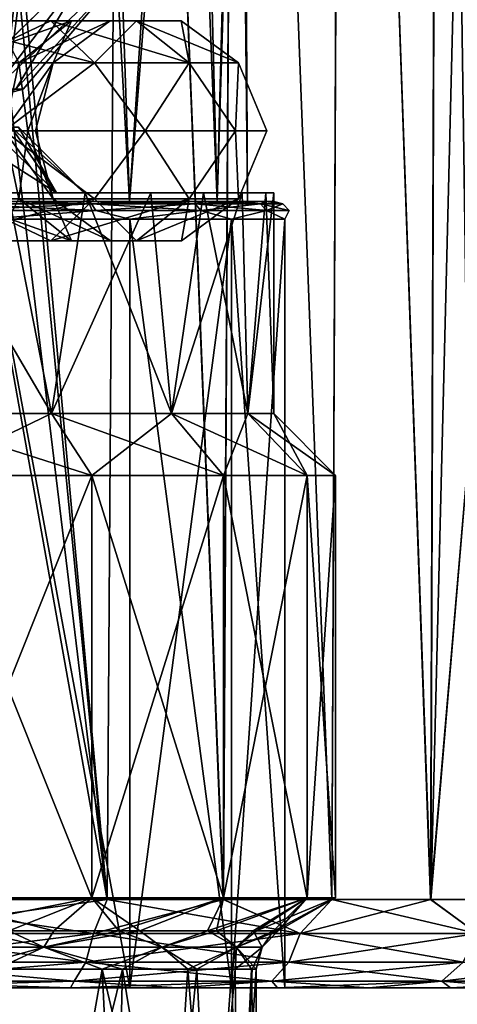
# Model space of a CAD drawing. Header units: metres. Extents: x -90 to 90, y -173 to 74.
# Tile 535 of 564: x 64.42 to 69.38, y 40.31 to 51.46. Entities that reach past the tile are written whole.
import ezdxf

# ---------------------------------------------------------------- set-up
doc = ezdxf.new("R2010")
doc.units = ezdxf.units.M
doc.layers.add('solid_509418_01', color=7, linetype='CONTINUOUS')

msp = doc.modelspace()

# ---------------------------------------------------------------- linework, layer by layer
at = {"layer": 'solid_509418_01'}
for points in [[(65.412689, 41.5, -11.819594), (62.660248, 41.5, -12.7249), (62.851261, 69.558487, -12.683466)], [(65.412689, 41.5, -11.819594), (62.851261, 69.558487, -12.683466), (65.600479, 69.558502, -11.731777)], [(65.411346, 41.5, 11.820208), (65.601517, 69.558495, 11.731284), (62.851974, 69.558479, 12.683306)], [(65.411346, 41.5, 11.820208), (62.851974, 69.558479, 12.683306), (64, 56, 12.369317)], [(65.411346, 41.5, 11.820208), (66.726639, 41.5, 11.124401), (65.601517, 69.558495, 11.731284)], [(66.727966, 41.5, -11.1236), (65.412689, 41.5, -11.819594), (65.600479, 69.558502, -11.731777)], [(66.727966, 41.5, -11.1236), (65.600479, 69.558502, -11.731777), (66.883522, 69.558502, -11.028017)], [(66.726639, 41.5, 11.124401), (66.884529, 69.558502, 11.027386), (65.601517, 69.558495, 11.731284)], [(66.726639, 41.5, 11.124401), (67.955925, 41.5, 10.281212), (66.884529, 69.558502, 11.027386)], [(67.957138, 41.5, -10.280268), (66.727966, 41.5, -11.1236), (66.883522, 69.558502, -11.028017)], [(67.957138, 41.5, -10.280268), (66.883522, 69.558502, -11.028017), (68.079498, 69.558502, -10.184387)], [(67.955925, 41.5, 10.281212), (68.080421, 69.558502, 10.183653), (66.884529, 69.558502, 11.027386)], [(67.955925, 41.5, 10.281212), (69.07589, 41.5, 9.307431), (68.080421, 69.558502, 10.183653)], [(69.076965, 41.5, -9.30638), (67.957138, 41.5, -10.280268), (68.079498, 69.558502, -10.184387)], [(69.076965, 41.5, -9.30638), (68.079498, 69.558502, -10.184387), (69.172104, 69.558502, -9.212629)], [(69.07589, 41.5, 9.307431), (69.17292, 69.558502, 9.211816), (68.080421, 69.558502, 10.183653)], [(69.07589, 41.5, 9.307431), (69.5, 46.5, 8.87412), (69.17292, 69.558502, 9.211816)], [(69.076965, 41.5, -9.30638), (69.172104, 69.558502, -9.212629), (69.5, 58.5, -8.87412)], [(69.17292, 69.558502, 9.211816), (69.5, 46.5, 8.87412), (69.5, 58.5, 8.87412)], [(63.831337, 58.900002, -5.8584), (64.113754, 49.400002, -5.663538), (65.344719, 58.900002, -4.5204)], [(65.344719, 58.900002, -4.5204), (64.113754, 49.400002, -5.663538), (65.663536, 49.400002, -4.113751)], [(65.141319, 58.900002, 4.750459), (65.663536, 49.400002, 4.113751), (64.113754, 49.400002, 5.663538)], [(64.599998, 56, 5.276362), (65.141319, 58.900002, 4.750459), (64.113754, 49.400002, 5.663538)], [(66.283768, 58.900002, 3.084518), (65.663536, 49.400002, 4.113751), (65.141319, 58.900002, 4.750459)], [(65.344719, 58.900002, -4.5204), (65.663536, 49.400002, -4.113751), (66.413002, 58.900002, -2.805957)], [(66.413002, 58.900002, -2.805957), (65.663536, 49.400002, -4.113751), (66.657051, 49.400002, -2.163454)], [(66.283768, 58.900002, 3.084518), (66.657051, 49.400002, 2.163454), (65.663536, 49.400002, 4.113751)], [(66.902931, 58.900002, 1.161709), (66.657051, 49.400002, 2.163454), (66.283768, 58.900002, 3.084518)], [(66.413002, 58.900002, -2.805957), (66.657051, 49.400002, -2.163454), (66.947235, 58.900002, -0.857843)], [(66.947235, 58.900002, -0.857843), (66.657051, 49.400002, -2.163454), (67, 49.400002)], [(66.902931, 58.900002, 1.161709), (67, 49.400002), (66.657051, 49.400002, 2.163454)], [(66.947235, 58.900002, -0.857843), (67, 49.400002), (66.902931, 58.900002, 1.161709)], [(69.076965, 41.5, -9.30638), (69.5, 58.5, -8.87412), (69.5, 46.5, -8.87412)], [(63.802856, 54.760506, 12.431343), (65.411346, 41.5, 11.820208), (64, 56, 12.369317)], [(64.524666, 55.171387, 5.341108), (64.599998, 56, 5.276362), (64.113754, 49.400002, 5.663538)], [(64.307167, 54.384964, 5.517996), (64.524666, 55.171387, 5.341108), (64.113754, 49.400002, 5.663538)], [(63.802856, 54.760506, 12.431343), (63.235638, 53.648182, 12.590896), (65.411346, 41.5, 11.820208)], [(63.235638, 53.648182, 12.590896), (62.659332, 41.5, 12.725091), (65.411346, 41.5, 11.820208)], [(65.274696, 52.168892, 2.408874), (63.731861, 50.669926, 2.442543), (64.133751, 50.669926, 1.67479)], [(65.274696, 52.168892, 2.408874), (64.382378, 52.168892, 3.797352), (63.731861, 50.669926, 2.442543)], [(65.274696, 52.168892, -2.408874), (64.134888, 50.669926, -1.671969), (63.733505, 50.669926, -2.440028)], [(64.382378, 52.168892, -3.797352), (65.274696, 52.168892, -2.408874), (63.733505, 50.669926, -2.440028)], [(65.274696, 52.168892, 2.408874), (64.133751, 50.669926, 1.67479), (64.377678, 50.669926, 0.853676)], [(65.739693, 52.168892, -0.825243), (64.37825, 50.669926, -0.850724), (64.134888, 50.669926, -1.671969)], [(65.274696, 52.168892, -2.408874), (65.739693, 52.168892, -0.825243), (64.134888, 50.669926, -1.671969)], [(65.739693, 52.168892, 0.825243), (64.377678, 50.669926, 0.853676), (64.460136, 50.669926, 0.001506)], [(65.739693, 52.168892, 0.825243), (65.274696, 52.168892, 2.408874), (64.377678, 50.669926, 0.853676)], [(65.739693, 52.168892, -0.825243), (64.460136, 50.669926, 0.001506), (64.37825, 50.669926, -0.850724)], [(65.739693, 52.168892, -0.825243), (65.739693, 52.168892, 0.825243), (64.460136, 50.669926, 0.001506)], [(64.771828, 51.446136, 4.13481), (64.159363, 51.445374, 3.604106), (62.975483, 51.445374, 4.629942)], [(63.413624, 51.446136, 5.311699), (64.771828, 51.446136, 4.13481), (62.975483, 51.445374, 4.629942)], [(64.771828, 51.446136, -4.13481), (63.413624, 51.446136, -5.311699), (64.159363, 51.445374, -3.604106)], [(63.768166, 50.969997, -5.863379), (63.413624, 51.446136, -5.311699), (64.771828, 51.446136, -4.13481)], [(65.267433, 50.969997, 4.564256), (64.771828, 51.446136, 4.13481), (63.413624, 51.446136, 5.311699)], [(63.768166, 50.969997, 5.863379), (65.267433, 50.969997, 4.564256), (63.413624, 51.446136, 5.311699)], [(65.006271, 51.445374, 2.286287), (64.410568, 50.967999, 2.014239), (63.664433, 50.967999, 3.175248)], [(64.159363, 51.445374, 3.604106), (65.006271, 51.445374, 2.286287), (63.664433, 50.967999, 3.175248)], [(65.267433, 50.969997, -4.564256), (63.768166, 50.969997, -5.863379), (64.771828, 51.446136, -4.13481)], [(64.771828, 51.446136, -4.13481), (64.159363, 51.445374, -3.604106), (65.006271, 51.445374, -2.286287)], [(65.743446, 51.446136, 2.622943), (65.006271, 51.445374, 2.286287), (64.159363, 51.445374, 3.604106)], [(64.771828, 51.446136, 4.13481), (65.743446, 51.446136, 2.622943), (64.159363, 51.445374, 3.604106)], [(65.006271, 51.445374, -2.286287), (64.159363, 51.445374, -3.604106), (64.410568, 50.967999, -2.014239)], [(65.006271, 51.445374, -2.286287), (64.410568, 50.967999, -2.014239), (64.799385, 50.967999, -0.690047)], [(65.447601, 51.445374, 0.783247), (64.799385, 50.967999, 0.690047), (64.410568, 50.967999, 2.014239)], [(65.006271, 51.445374, 2.286287), (65.447601, 51.445374, 0.783247), (64.410568, 50.967999, 2.014239)], [(65.743446, 51.446136, -2.622943), (64.771828, 51.446136, -4.13481), (65.006271, 51.445374, -2.286287)], [(65.267433, 50.969997, -4.564256), (64.771828, 51.446136, -4.13481), (65.743446, 51.446136, -2.622943)], [(66.339966, 50.969997, 2.895365), (65.743446, 51.446136, 2.622943), (64.771828, 51.446136, 4.13481)], [(65.267433, 50.969997, 4.564256), (66.339966, 50.969997, 2.895365), (64.771828, 51.446136, 4.13481)], [(65.447601, 51.445374, -0.783247), (64.799385, 50.967999, -0.690047), (64.799385, 50.967999, 0.690047)], [(65.447601, 51.445374, -0.783247), (65.006271, 51.445374, -2.286287), (64.799385, 50.967999, -0.690047)], [(65.447601, 51.445374, 0.783247), (65.447601, 51.445374, -0.783247), (64.799385, 50.967999, 0.690047)], [(65.743446, 51.446136, -2.622943), (65.006271, 51.445374, -2.286287), (65.447601, 51.445374, -0.783247)], [(66.249763, 51.446136, 0.89858), (65.447601, 51.445374, 0.783247), (65.006271, 51.445374, 2.286287)], [(65.743446, 51.446136, 2.622943), (66.249763, 51.446136, 0.89858), (65.006271, 51.445374, 2.286287)], [(66.339966, 50.969997, -2.895365), (65.267433, 50.969997, -4.564256), (65.743446, 51.446136, -2.622943)], [(66.249763, 51.446136, -0.89858), (65.447601, 51.445374, -0.783247), (65.447601, 51.445374, 0.783247)], [(66.249763, 51.446136, -0.89858), (65.743446, 51.446136, -2.622943), (65.447601, 51.445374, -0.783247)], [(66.249763, 51.446136, 0.89858), (66.249763, 51.446136, -0.89858), (65.447601, 51.445374, 0.783247)], [(66.339966, 50.969997, -2.895365), (65.743446, 51.446136, -2.622943), (66.249763, 51.446136, -0.89858)], [(66.898872, 50.969997, 0.991908), (66.249763, 51.446136, 0.89858), (65.743446, 51.446136, 2.622943)], [(66.339966, 50.969997, 2.895365), (66.898872, 50.969997, 0.991908), (65.743446, 51.446136, 2.622943)], [(66.898872, 50.969997, -0.991908), (66.249763, 51.446136, -0.89858), (66.249763, 51.446136, 0.89858)], [(66.898872, 50.969997, -0.991908), (66.339966, 50.969997, -2.895365), (66.249763, 51.446136, -0.89858)], [(66.898872, 50.969997, 0.991908), (66.898872, 50.969997, -0.991908), (66.249763, 51.446136, 0.89858)], [(64.243813, 50.200001, -5.841103), (63.768166, 50.969997, -5.863379), (65.267433, 50.969997, -4.564256)], [(64.243813, 50.200001, 5.841103), (65.267433, 50.969997, 4.564256), (63.768166, 50.969997, 5.863379)], [(65.841103, 50.200001, -4.24381), (64.243813, 50.200001, -5.841103), (65.267433, 50.969997, -4.564256)], [(64.243813, 50.200001, 5.841103), (65.841103, 50.200001, 4.24381), (65.267433, 50.969997, 4.564256)], [(64.799385, 50.967999, 0.690047), (64.511612, 50.200001, 0.897415), (64.249847, 50.200001, 1.760344)], [(64.410568, 50.967999, 2.014239), (64.799385, 50.967999, 0.690047), (64.249847, 50.200001, 1.760344)], [(64.410568, 50.967999, -2.014239), (64.249847, 50.200001, -1.760344), (64.511612, 50.200001, -0.897415)], [(64.799385, 50.967999, -0.690047), (64.410568, 50.967999, -2.014239), (64.511612, 50.200001, -0.897415)], [(64.799385, 50.967999, 0.690047), (64.599998, 50.200001), (64.511612, 50.200001, 0.897415)], [(64.799385, 50.967999, -0.690047), (64.511612, 50.200001, -0.897415), (64.599998, 50.200001)], [(64.799385, 50.967999, 0.690047), (64.799385, 50.967999, -0.690047), (64.599998, 50.200001)], [(65.841103, 50.200001, -4.24381), (65.267433, 50.969997, -4.564256), (66.339966, 50.969997, -2.895365)], [(65.841103, 50.200001, 4.24381), (66.339966, 50.969997, 2.895365), (65.267433, 50.969997, 4.564256)], [(66.866631, 50.200001, -2.231103), (65.841103, 50.200001, -4.24381), (66.339966, 50.969997, -2.895365)], [(65.841103, 50.200001, 4.24381), (66.866631, 50.200001, 2.231103), (66.339966, 50.969997, 2.895365)], [(66.866631, 50.200001, -2.231103), (66.339966, 50.969997, -2.895365), (66.898872, 50.969997, -0.991908)], [(66.866631, 50.200001, 2.231103), (66.898872, 50.969997, 0.991908), (66.339966, 50.969997, 2.895365)], [(67.220001, 50.200001), (66.866631, 50.200001, -2.231103), (66.898872, 50.969997, -0.991908)], [(66.866631, 50.200001, 2.231103), (67.220001, 50.200001), (66.898872, 50.969997, 0.991908)], [(67.220001, 50.200001), (66.898872, 50.969997, -0.991908), (66.898872, 50.969997, 0.991908)], [(64.189209, 50.599998, -0.814282), (64.37825, 50.669926, -0.850724), (64.460136, 50.669926, 0.001506)], [(64.189209, 50.599998, -0.814282), (64.460136, 50.669926, 0.001506), (64.377678, 50.669926, 0.853676)], [(63.665398, 50.241421, 2.449576), (63.945133, 49.5, 3.31024), (64.839493, 49.5, 1.761091)], [(64.073105, 50.241421, 1.68682), (63.665398, 50.241421, 2.449576), (64.839493, 49.5, 1.761091)], [(65.268532, 49.431999, -4.565206), (63.768948, 49.431999, -5.864599), (64.243813, 50.200001, -5.841103)], [(63.768948, 49.431999, 5.864599), (65.268532, 49.431999, 4.565206), (64.243813, 50.200001, 5.841103)], [(64.073097, 50.241421, -1.686836), (64.839493, 49.5, -1.761091), (63.945133, 49.5, -3.31024)], [(64.073097, 50.241421, -1.686836), (64.323929, 50.241421, -0.85977), (64.839493, 49.5, -1.761091)], [(64.323929, 50.241421, 0.859768), (64.073105, 50.241421, 1.68682), (64.839493, 49.5, 1.761091)], [(65.268532, 49.431999, -4.565206), (64.243813, 50.200001, -5.841103), (65.841103, 50.200001, -4.24381)], [(65.268532, 49.431999, 4.565206), (65.841103, 50.200001, 4.24381), (64.243813, 50.200001, 5.841103)], [(64.411888, 49.43, 2.014841), (64.249847, 50.200001, 1.760344), (64.511612, 50.200001, 0.897415)], [(64.800819, 49.43, -0.690254), (64.511612, 50.200001, -0.897415), (64.249847, 50.200001, -1.760344)], [(64.800819, 49.43, -0.690254), (64.249847, 50.200001, -1.760344), (64.411888, 49.43, -2.014841)], [(64.323929, 50.241421, 0.859768), (64.839493, 49.5, 1.761091), (65.150002, 49.5)], [(64.323929, 50.241421, 0.859768), (65.150002, 49.5), (64.408577, 50.241421)], [(64.323929, 50.241421, -0.85977), (64.408577, 50.241421), (64.839493, 49.5, -1.761091)], [(64.408577, 50.241421), (65.150002, 49.5), (64.839493, 49.5, -1.761091)], [(64.411888, 49.43, 2.014841), (64.511612, 50.200001, 0.897415), (64.800819, 49.43, 0.690254)], [(64.800819, 49.43, 0.690254), (64.511612, 50.200001, 0.897415), (64.599998, 50.200001)], [(64.800819, 49.43, -0.690254), (64.599998, 50.200001), (64.511612, 50.200001, -0.897415)], [(64.800819, 49.43, 0.690254), (64.599998, 50.200001), (64.800819, 49.43, -0.690254)], [(66.341286, 49.431999, -2.895967), (65.268532, 49.431999, -4.565206), (65.841103, 50.200001, -4.24381)], [(65.268532, 49.431999, 4.565206), (66.341286, 49.431999, 2.895967), (65.841103, 50.200001, 4.24381)], [(66.341286, 49.431999, -2.895967), (65.841103, 50.200001, -4.24381), (66.866631, 50.200001, -2.231103)], [(66.341286, 49.431999, 2.895967), (66.866631, 50.200001, 2.231103), (65.841103, 50.200001, 4.24381)], [(66.900307, 49.431999, -0.992114), (66.341286, 49.431999, -2.895967), (66.866631, 50.200001, -2.231103)], [(66.341286, 49.431999, 2.895967), (66.900307, 49.431999, 0.992114), (66.866631, 50.200001, 2.231103)], [(66.900307, 49.431999, -0.992114), (66.866631, 50.200001, -2.231103), (67.220001, 50.200001)], [(66.900307, 49.431999, 0.992114), (67.220001, 50.200001), (66.866631, 50.200001, 2.231103)], [(66.900307, 49.431999, 0.992114), (66.900307, 49.431999, -0.992114), (67.220001, 50.200001)], [(54.838169, 49.5, -5.161829), (65.161827, 49.5, -5.161829), (64.290657, 49.5, -5.905871)], [(59.105965, 49.5, -5.071793), (65.161827, 49.5, -5.161829), (54.838169, 49.5, -5.161829)], [(54.838169, 49.5, 5.161829), (65.161827, 49.5, 5.161829), (60.894035, 49.5, 5.071793)], [(54.838169, 49.5, 5.161829), (55.709343, 49.5, 5.905871), (65.161827, 49.5, 5.161829)], [(55.709343, 49.5, 5.905871), (64.290657, 49.5, 5.905871), (65.161827, 49.5, 5.161829)], [(59.105965, 49.5, -5.071793), (60.894035, 49.5, -5.071793), (65.161827, 49.5, -5.161829)], [(60.894035, 49.5, -5.071793), (62.574757, 49.5, -4.460104), (65.161827, 49.5, -5.161829)], [(65.905869, 49.5, 4.290656), (62.574757, 49.5, 4.460104), (60.894035, 49.5, 5.071793)], [(65.161827, 49.5, 5.161829), (65.905869, 49.5, 4.290656), (60.894035, 49.5, 5.071793)], [(62.574757, 49.5, -4.460104), (65.905869, 49.5, -4.290656), (65.161827, 49.5, -5.161829)], [(62.574757, 49.5, -4.460104), (63.945133, 49.5, -3.31024), (65.905869, 49.5, -4.290656)], [(66.50444, 49.5, 3.313842), (63.945133, 49.5, 3.31024), (62.574757, 49.5, 4.460104)], [(65.905869, 49.5, 4.290656), (66.50444, 49.5, 3.313842), (62.574757, 49.5, 4.460104)], [(64.290657, 49.5, -5.905871), (64.780487, 47, -5.516972), (63.032528, 47, -6.640314)], [(64.780487, 47, 5.516972), (63.313843, 49.5, 6.504438), (63.032528, 47, 6.640314)], [(64.780487, 47, 5.516972), (64.290657, 49.5, 5.905871), (63.313843, 49.5, 6.504438)], [(63.945133, 49.5, -3.31024), (66.942787, 49.5, -2.255491), (66.50444, 49.5, -3.313842)], [(63.945133, 49.5, -3.31024), (64.839493, 49.5, -1.761091), (66.942787, 49.5, -2.255491)], [(63.945133, 49.5, -3.31024), (66.50444, 49.5, -3.313842), (65.905869, 49.5, -4.290656)], [(66.942787, 49.5, 2.255491), (64.839493, 49.5, 1.761091), (63.945133, 49.5, 3.31024)], [(66.50444, 49.5, 3.313842), (66.942787, 49.5, 2.255491), (63.945133, 49.5, 3.31024)], [(64.290657, 49.5, -5.905871), (65.161827, 49.5, -5.161829), (64.780487, 47, -5.516972)], [(64.780487, 47, 5.516972), (65.161827, 49.5, 5.161829), (64.290657, 49.5, 5.905871)], [(65.905869, 49.5, -4.290656), (66.141151, 47, -3.946678), (64.780487, 47, -5.516972)], [(65.161827, 49.5, -5.161829), (65.905869, 49.5, -4.290656), (64.780487, 47, -5.516972)], [(66.141151, 47, 3.946678), (65.161827, 49.5, 5.161829), (64.780487, 47, 5.516972)], [(65.150002, 49.5), (64.839493, 49.5, 1.761091), (67.300003, 49.5)], [(67.210159, 49.5, 1.141718), (67.300003, 49.5), (64.839493, 49.5, 1.761091)], [(64.839493, 49.5, -1.761091), (67.210159, 49.5, -1.141718), (66.942787, 49.5, -2.255491)], [(64.839493, 49.5, -1.761091), (65.150002, 49.5), (67.210159, 49.5, -1.141718)], [(66.942787, 49.5, 2.255491), (67.210159, 49.5, 1.141718), (64.839493, 49.5, 1.761091)], [(65.150002, 49.5), (67.300003, 49.5), (67.210159, 49.5, -1.141718)], [(66.141151, 47, 3.946678), (65.905869, 49.5, 4.290656), (65.161827, 49.5, 5.161829)], [(65.905869, 49.5, -4.290656), (66.50444, 49.5, -3.313842), (66.141151, 47, -3.946678)], [(66.141151, 47, 3.946678), (66.50444, 49.5, 3.313842), (65.905869, 49.5, 4.290656)], [(66.942787, 49.5, -2.255491), (67.004295, 47, -2.056648), (66.141151, 47, -3.946678)], [(66.50444, 49.5, -3.313842), (66.942787, 49.5, -2.255491), (66.141151, 47, -3.946678)], [(67.004295, 47, 2.056648), (66.50444, 49.5, 3.313842), (66.141151, 47, 3.946678)], [(67.004295, 47, 2.056648), (66.942787, 49.5, 2.255491), (66.50444, 49.5, 3.313842)], [(66.942787, 49.5, -2.255491), (67.210159, 49.5, -1.141718), (67.004295, 47, -2.056648)], [(67.004295, 47, 2.056648), (67.210159, 49.5, 1.141718), (66.942787, 49.5, 2.255491)], [(67.300003, 49.5), (67.300003, 47), (67.004295, 47, -2.056648)], [(67.004295, 47, 2.056648), (67.300003, 47), (67.210159, 49.5, 1.141718)], [(67.210159, 49.5, -1.141718), (67.300003, 49.5), (67.004295, 47, -2.056648)], [(67.210159, 49.5, 1.141718), (67.300003, 47), (67.300003, 49.5)], [(63.41489, 48.954624, -5.313675), (63.768948, 49.431999, -5.864599), (65.268532, 49.431999, -4.565206)], [(64.773598, 48.954624, -4.136348), (63.41489, 48.954624, -5.313675), (65.268532, 49.431999, -4.565206)], [(63.41489, 48.954624, 5.313675), (64.773598, 48.954624, 4.136348), (63.768948, 49.431999, 5.864599)], [(63.665527, 49.43, -3.176198), (64.161133, 48.953861, -3.605644), (65.008408, 48.953861, -2.287263)], [(64.411888, 49.43, -2.014841), (63.665527, 49.43, -3.176198), (65.008408, 48.953861, -2.287263)], [(63.699997, 49.373207, 6.408586), (64.29174, 49.400002, 5.904972), (65.23259, 49.373207, 5.232589)], [(65.23259, 49.373207, -5.232589), (64.29171, 49.400002, -5.904997), (63.699997, 49.373207, -6.408586)], [(63.699997, 49.373207, -6.408586), (63.736629, 49.299911, -6.47203), (65.284393, 49.299911, -5.28439)], [(65.23259, 49.373207, -5.232589), (63.699997, 49.373207, -6.408586), (65.284393, 49.299911, -5.28439)], [(63.699997, 49.373207, 6.408586), (65.23259, 49.373207, 5.232589), (63.736629, 49.299911, 6.47203)], [(65.23259, 49.373207, 5.232589), (65.284393, 49.299911, 5.28439), (63.736629, 49.299911, 6.47203)], [(64.773598, 48.954624, 4.136348), (65.268532, 49.431999, 4.565206), (63.768948, 49.431999, 5.864599)], [(65.905235, 49.400002, -4.291412), (65.663536, 49.400002, -4.113751), (64.113754, 49.400002, -5.663538)], [(65.161995, 49.400002, -5.161562), (65.905235, 49.400002, -4.291412), (64.113754, 49.400002, -5.663538)], [(64.29171, 49.400002, -5.904997), (65.161995, 49.400002, -5.161562), (64.113754, 49.400002, -5.663538)], [(65.162033, 49.400002, 5.161528), (64.113754, 49.400002, 5.663538), (65.663536, 49.400002, 4.113751)], [(65.162033, 49.400002, 5.161528), (64.29174, 49.400002, 5.904972), (64.113754, 49.400002, 5.663538)], [(64.411888, 49.43, 2.014841), (65.008408, 48.953861, 2.287263), (64.161133, 48.953861, 3.605644)], [(65.23259, 49.373207, -5.232589), (65.161995, 49.400002, -5.161562), (64.29171, 49.400002, -5.904997)], [(65.23259, 49.373207, 5.232589), (64.29174, 49.400002, 5.904972), (65.162033, 49.400002, 5.161528)], [(64.411888, 49.43, -2.014841), (65.008408, 48.953861, -2.287263), (65.449928, 48.953861, -0.783581)], [(64.800819, 49.43, -0.690254), (64.411888, 49.43, -2.014841), (65.449928, 48.953861, -0.783581)], [(64.411888, 49.43, 2.014841), (64.800819, 49.43, 0.690254), (65.008408, 48.953861, 2.287263)], [(64.773598, 48.954624, -4.136348), (65.268532, 49.431999, -4.565206), (66.341286, 49.431999, -2.895967)], [(65.745583, 48.954624, -2.623918), (64.773598, 48.954624, -4.136348), (66.341286, 49.431999, -2.895967)], [(64.773598, 48.954624, 4.136348), (65.745583, 48.954624, 2.623918), (65.268532, 49.431999, 4.565206)], [(64.800819, 49.43, -0.690254), (65.449928, 48.953861, -0.783581), (65.449928, 48.953861, 0.783581)], [(64.800819, 49.43, 0.690254), (65.449928, 48.953861, 0.783581), (65.008408, 48.953861, 2.287263)], [(64.800819, 49.43, 0.690254), (64.800819, 49.43, -0.690254), (65.449928, 48.953861, 0.783581)], [(66.408585, 49.373207, -3.699999), (65.905235, 49.400002, -4.291412), (65.161995, 49.400002, -5.161562)], [(66.408585, 49.373207, -3.699999), (65.161995, 49.400002, -5.161562), (65.23259, 49.373207, -5.232589)], [(65.905266, 49.400002, 4.291373), (65.162033, 49.400002, 5.161528), (65.663536, 49.400002, 4.113751)], [(65.23259, 49.373207, 5.232589), (65.162033, 49.400002, 5.161528), (65.905266, 49.400002, 4.291373)], [(65.23259, 49.373207, 5.232589), (65.905266, 49.400002, 4.291373), (66.408585, 49.373207, 3.699999)], [(65.23259, 49.373207, -5.232589), (65.284393, 49.299911, -5.28439), (66.472031, 49.299911, -3.736628)], [(66.408585, 49.373207, -3.699999), (65.23259, 49.373207, -5.232589), (66.472031, 49.299911, -3.736628)], [(65.23259, 49.373207, 5.232589), (66.408585, 49.373207, 3.699999), (65.284393, 49.299911, 5.28439)], [(65.745583, 48.954624, 2.623918), (66.341286, 49.431999, 2.895967), (65.268532, 49.431999, 4.565206)], [(66.408585, 49.373207, 3.699999), (66.472031, 49.299911, 3.736628), (65.284393, 49.299911, 5.28439)], [(66.942383, 49.400002, -2.256608), (66.657051, 49.400002, -2.163454), (65.663536, 49.400002, -4.113751)], [(66.503647, 49.400002, -3.315221), (66.942383, 49.400002, -2.256608), (65.663536, 49.400002, -4.113751)], [(65.905235, 49.400002, -4.291412), (66.503647, 49.400002, -3.315221), (65.663536, 49.400002, -4.113751)], [(66.50367, 49.400002, 3.31518), (65.663536, 49.400002, 4.113751), (66.657051, 49.400002, 2.163454)], [(66.50367, 49.400002, 3.31518), (65.905266, 49.400002, 4.291373), (65.663536, 49.400002, 4.113751)], [(65.745583, 48.954624, -2.623918), (66.341286, 49.431999, -2.895967), (66.900307, 49.431999, -0.992114)], [(66.252083, 48.954624, -0.898914), (65.745583, 48.954624, -2.623918), (66.900307, 49.431999, -0.992114)], [(65.745583, 48.954624, 2.623918), (66.252083, 48.954624, 0.898914), (66.341286, 49.431999, 2.895967)], [(66.408585, 49.373207, -3.699999), (66.503647, 49.400002, -3.315221), (65.905235, 49.400002, -4.291412)], [(66.408585, 49.373207, 3.699999), (65.905266, 49.400002, 4.291373), (66.50367, 49.400002, 3.31518)], [(66.252083, 48.954624, -0.898914), (66.900307, 49.431999, -0.992114), (66.900307, 49.431999, 0.992114)], [(66.252083, 48.954624, 0.898914), (66.900307, 49.431999, 0.992114), (66.341286, 49.431999, 2.895967)], [(66.252083, 48.954624, 0.898914), (66.252083, 48.954624, -0.898914), (66.900307, 49.431999, 0.992114)], [(66.408585, 49.373207, 3.699999), (66.50367, 49.400002, 3.31518), (66.942398, 49.400002, 2.256564)], [(66.408585, 49.373207, 3.699999), (66.942398, 49.400002, 2.256564), (67.14785, 49.373207, 1.91526)], [(67.14785, 49.373207, -1.91526), (66.503647, 49.400002, -3.315221), (66.408585, 49.373207, -3.699999)], [(66.408585, 49.373207, -3.699999), (66.472031, 49.299911, -3.736628), (67.218613, 49.299911, -1.934221)], [(67.14785, 49.373207, -1.91526), (66.408585, 49.373207, -3.699999), (67.218613, 49.299911, -1.934221)], [(66.408585, 49.373207, 3.699999), (67.14785, 49.373207, 1.91526), (66.472031, 49.299911, 3.736628)], [(67.14785, 49.373207, 1.91526), (67.218613, 49.299911, 1.934221), (66.472031, 49.299911, 3.736628)], [(67.14785, 49.373207, -1.91526), (66.942383, 49.400002, -2.256608), (66.503647, 49.400002, -3.315221)], [(66.942398, 49.400002, 2.256564), (66.50367, 49.400002, 3.31518), (66.657051, 49.400002, 2.163454)], [(67.300003, 49.400002, -0.000027), (67, 49.400002), (66.657051, 49.400002, -2.163454)], [(67.210075, 49.400002, -1.142211), (67.300003, 49.400002, -0.000027), (66.657051, 49.400002, -2.163454)], [(66.942383, 49.400002, -2.256608), (67.210075, 49.400002, -1.142211), (66.657051, 49.400002, -2.163454)], [(67.210083, 49.400002, 1.142161), (66.657051, 49.400002, 2.163454), (67, 49.400002)], [(67.210083, 49.400002, 1.142161), (66.942398, 49.400002, 2.256564), (66.657051, 49.400002, 2.163454)], [(67.14785, 49.373207, -1.91526), (67.210075, 49.400002, -1.142211), (66.942383, 49.400002, -2.256608)], [(67.14785, 49.373207, 1.91526), (66.942398, 49.400002, 2.256564), (67.210083, 49.400002, 1.142161)], [(67.300003, 49.400002, -0.000027), (67.210083, 49.400002, 1.142161), (67, 49.400002)], [(67.14785, 49.373207, 1.91526), (67.210083, 49.400002, 1.142161), (67.399994, 49.373207)], [(67.399994, 49.373207), (67.210075, 49.400002, -1.142211), (67.14785, 49.373207, -1.91526)], [(67.14785, 49.373207, -1.91526), (67.218613, 49.299911, -1.934221), (67.473259, 49.299911)], [(67.399994, 49.373207), (67.14785, 49.373207, -1.91526), (67.473259, 49.299911)], [(67.14785, 49.373207, 1.91526), (67.399994, 49.373207), (67.218613, 49.299911, 1.934221)], [(67.399994, 49.373207), (67.300003, 49.400002, -0.000027), (67.210075, 49.400002, -1.142211)], [(67.399994, 49.373207), (67.210083, 49.400002, 1.142161), (67.300003, 49.400002, -0.000027)], [(67.399994, 49.373207), (67.473259, 49.299911), (67.218613, 49.299911, 1.934221)], [(65.284393, 49.299911, -5.28439), (63.736629, 49.299911, -6.47203), (64.055855, 49.200001, -6.308727)], [(63.736629, 49.299911, 6.47203), (65.284393, 49.299911, 5.28439), (64.055862, 49.200001, 6.308722)], [(65.284393, 49.299911, -5.28439), (64.055855, 49.200001, -6.308727), (65.668205, 49.200001, -4.911363)], [(65.284393, 49.299911, 5.28439), (65.668213, 49.200001, 4.911352), (64.055862, 49.200001, 6.308722)], [(66.472031, 49.299911, -3.736628), (65.284393, 49.299911, -5.28439), (65.668205, 49.200001, -4.911363)], [(65.284393, 49.299911, 5.28439), (66.472031, 49.299911, 3.736628), (65.668213, 49.200001, 4.911352)], [(66.472031, 49.299911, -3.736628), (65.668205, 49.200001, -4.911363), (66.822044, 49.200001, -3.116046)], [(66.472031, 49.299911, 3.736628), (66.822044, 49.200001, 3.116041), (65.668213, 49.200001, 4.911352)], [(67.218613, 49.299911, -1.934221), (66.472031, 49.299911, -3.736628), (66.822044, 49.200001, -3.116046)], [(66.472031, 49.299911, 3.736628), (67.218613, 49.299911, 1.934221), (66.822044, 49.200001, 3.116041)], [(67.218613, 49.299911, -1.934221), (66.822044, 49.200001, -3.116046), (67.423706, 49.200001, -1.06707)], [(67.218613, 49.299911, 1.934221), (67.423706, 49.200001, 1.067062), (66.822044, 49.200001, 3.116041)], [(67.473259, 49.299911), (67.218613, 49.299911, -1.934221), (67.423706, 49.200001, -1.06707)], [(67.218613, 49.299911, 1.934221), (67.473259, 49.299911), (67.423706, 49.200001, 1.067062)], [(67.473259, 49.299911), (67.423706, 49.200001, -1.06707), (67.423706, 49.200001, 1.067062)], [(64.055855, 49.200001, -6.308727), (64.054344, 40.5, -6.309671), (65.66832, 40.5, -4.910964)], [(64.055862, 49.200001, 6.308722), (65.66832, 40.5, 4.910964), (64.054344, 40.5, 6.309671)], [(65.668205, 49.200001, -4.911363), (64.055855, 49.200001, -6.308727), (65.66832, 40.5, -4.910964)], [(64.055862, 49.200001, 6.308722), (65.668213, 49.200001, 4.911352), (65.66832, 40.5, 4.910964)], [(65.668205, 49.200001, -4.911363), (65.66832, 40.5, -4.910964), (66.821861, 40.5, -3.116263)], [(66.822044, 49.200001, -3.116046), (65.668205, 49.200001, -4.911363), (66.821861, 40.5, -3.116263)], [(65.668213, 49.200001, 4.911352), (66.822044, 49.200001, 3.116041), (65.66832, 40.5, 4.910964)], [(66.822044, 49.200001, 3.116041), (66.821861, 40.5, 3.116263), (65.66832, 40.5, 4.910964)], [(66.822044, 49.200001, -3.116046), (66.821861, 40.5, -3.116263), (67.423637, 40.5, -1.066637)], [(67.423706, 49.200001, 1.067062), (67.423637, 40.5, 1.066637), (66.821861, 40.5, 3.116263)], [(66.822044, 49.200001, 3.116041), (67.423706, 49.200001, 1.067062), (66.821861, 40.5, 3.116263)], [(67.423706, 49.200001, -1.06707), (66.822044, 49.200001, -3.116046), (67.423637, 40.5, -1.066637)], [(67.423706, 49.200001, -1.06707), (67.423637, 40.5, -1.066637), (67.423637, 40.5, 1.066637)], [(67.423706, 49.200001, 1.067062), (67.423706, 49.200001, -1.06707), (67.423637, 40.5, 1.066637)], [(62.976753, 48.953861, -4.631917), (63.41489, 48.954624, -5.313675), (64.773598, 48.954624, -4.136348)], [(64.161133, 48.953861, -3.605644), (62.976753, 48.953861, -4.631917), (64.773598, 48.954624, -4.136348)], [(64.161133, 48.953861, 3.605644), (64.773598, 48.954624, 4.136348), (63.41489, 48.954624, 5.313675)], [(64.161133, 48.953861, -3.605644), (64.773598, 48.954624, -4.136348), (65.745583, 48.954624, -2.623918)], [(65.008408, 48.953861, -2.287263), (64.161133, 48.953861, -3.605644), (65.745583, 48.954624, -2.623918)], [(64.161133, 48.953861, 3.605644), (65.008408, 48.953861, 2.287263), (64.773598, 48.954624, 4.136348)], [(65.008408, 48.953861, 2.287263), (65.745583, 48.954624, 2.623918), (64.773598, 48.954624, 4.136348)], [(65.008408, 48.953861, -2.287263), (65.745583, 48.954624, -2.623918), (66.252083, 48.954624, -0.898914)], [(65.449928, 48.953861, -0.783581), (65.008408, 48.953861, -2.287263), (66.252083, 48.954624, -0.898914)], [(65.008408, 48.953861, 2.287263), (65.449928, 48.953861, 0.783581), (65.745583, 48.954624, 2.623918)], [(65.449928, 48.953861, -0.783581), (66.252083, 48.954624, -0.898914), (66.252083, 48.954624, 0.898914)], [(65.449928, 48.953861, 0.783581), (66.252083, 48.954624, 0.898914), (65.745583, 48.954624, 2.623918)], [(65.449928, 48.953861, 0.783581), (65.449928, 48.953861, -0.783581), (66.252083, 48.954624, 0.898914)], [(63.032528, 47, -6.640314), (64.780487, 47, -5.516972), (63.323318, 46.299999, -7.277056)], [(63.032528, 47, 6.640314), (63.323318, 46.299999, 7.277056), (65.238884, 46.299999, 6.045997)], [(64.780487, 47, 5.516972), (63.032528, 47, 6.640314), (65.238884, 46.299999, 6.045997)], [(64.780487, 47, -5.516972), (65.238884, 46.299999, -6.045997), (63.323318, 46.299999, -7.277056)], [(64.780487, 47, -5.516972), (66.141151, 47, -3.946678), (65.238884, 46.299999, -6.045997)], [(64.780487, 47, 5.516972), (65.238884, 46.299999, 6.045997), (66.730026, 46.299999, 4.325127)], [(66.141151, 47, 3.946678), (64.780487, 47, 5.516972), (66.730026, 46.299999, 4.325127)], [(66.141151, 47, -3.946678), (66.730026, 46.299999, -4.325127), (65.238884, 46.299999, -6.045997)], [(66.141151, 47, -3.946678), (67.004295, 47, -2.056648), (66.730026, 46.299999, -4.325127)], [(66.141151, 47, 3.946678), (66.730026, 46.299999, 4.325127), (67.675941, 46.299999, 2.25386)], [(67.004295, 47, 2.056648), (66.141151, 47, 3.946678), (67.675941, 46.299999, 2.25386)], [(67.004295, 47, -2.056648), (67.675941, 46.299999, -2.25386), (66.730026, 46.299999, -4.325127)], [(67.004295, 47, 2.056648), (68, 46.299999), (67.300003, 47)], [(67.004295, 47, 2.056648), (67.675941, 46.299999, 2.25386), (68, 46.299999)], [(67.004295, 47, -2.056648), (67.300003, 47), (67.675941, 46.299999, -2.25386)], [(67.300003, 47), (68, 46.299999), (67.675941, 46.299999, -2.25386)], [(69.07589, 41.5, 9.307431), (70.074417, 41.5, 8.216215), (69.5, 46.5, 8.87412)], [(70.075356, 41.5, -8.215057), (69.076965, 41.5, -9.30638), (69.5, 46.5, -8.87412)], [(65.238884, 46.299999, -6.045997), (65.238884, 41.519615, -6.045997), (63.323318, 41.519615, -7.277056)], [(63.323318, 46.299999, -7.277056), (65.238884, 46.299999, -6.045997), (63.323318, 41.519615, -7.277056)], [(63.323318, 46.299999, 7.277056), (63.323318, 41.519615, 7.277056), (65.238884, 41.519615, 6.045997)], [(65.238884, 46.299999, 6.045997), (63.323318, 46.299999, 7.277056), (65.238884, 41.519615, 6.045997)], [(66.730026, 46.299999, -4.325127), (66.730026, 41.519615, -4.325127), (65.238884, 41.519615, -6.045997)], [(65.238884, 46.299999, -6.045997), (66.730026, 46.299999, -4.325127), (65.238884, 41.519615, -6.045997)], [(65.238884, 46.299999, 6.045997), (65.238884, 41.519615, 6.045997), (66.730026, 41.519615, 4.325127)], [(66.730026, 46.299999, 4.325127), (65.238884, 46.299999, 6.045997), (66.730026, 41.519615, 4.325127)], [(67.675941, 46.299999, -2.25386), (67.675941, 41.519615, -2.25386), (66.730026, 41.519615, -4.325127)], [(66.730026, 46.299999, -4.325127), (67.675941, 46.299999, -2.25386), (66.730026, 41.519615, -4.325127)], [(66.730026, 46.299999, 4.325127), (66.730026, 41.519615, 4.325127), (67.675941, 41.519615, 2.25386)], [(67.675941, 46.299999, 2.25386), (66.730026, 46.299999, 4.325127), (67.675941, 41.519615, 2.25386)], [(68, 46.299999), (68, 41.519615), (67.675941, 41.519615, -2.25386)], [(67.675941, 46.299999, 2.25386), (68, 41.519615), (68, 46.299999)], [(67.675941, 46.299999, 2.25386), (67.675941, 41.519615, 2.25386), (68, 41.519615)], [(67.675941, 46.299999, -2.25386), (68, 46.299999), (67.675941, 41.519615, -2.25386)], [(65.256615, 41.117317, 11.806551), (65.411346, 41.5, 11.820208), (62.659332, 41.5, 12.725091)], [(62.687027, 41.117317, 12.641461), (65.256615, 41.117317, 11.806551), (62.659332, 41.5, 12.725091)], [(62.687027, 41.117317, -12.641461), (62.660248, 41.5, -12.7249), (65.412689, 41.5, -11.819594)], [(65.256615, 41.117317, -11.806551), (62.687027, 41.117317, -12.641461), (65.412689, 41.5, -11.819594)], [(63.323318, 41.519615, -7.277056), (65.238884, 41.519615, -6.045997), (63.366669, 41.144337, -6.533607)], [(63.323318, 41.519615, 7.277056), (63.928421, 41.144337, 6.212087), (64.805878, 41.144337, 5.561119)], [(65.238884, 41.519615, 6.045997), (63.323318, 41.519615, 7.277056), (64.805878, 41.144337, 5.561119)], [(65.238884, 41.519615, -6.045997), (64.297966, 41.144337, -5.962382), (63.366669, 41.144337, -6.533607)], [(65.238884, 41.519615, -6.045997), (65.783524, 41.144337, -4.53579), (64.297966, 41.144337, -5.962382)], [(65.238884, 41.519615, 6.045997), (64.805878, 41.144337, 5.561119), (65.543655, 41.144337, 4.826013)], [(65.238884, 41.519615, -6.045997), (66.730026, 41.519615, -4.325127), (65.783524, 41.144337, -4.53579)], [(66.730026, 41.519615, 4.325127), (65.238884, 41.519615, 6.045997), (65.543655, 41.144337, 4.826013)], [(65.256615, 41.117317, -11.806551), (65.412689, 41.5, -11.819594), (66.727966, 41.5, -11.1236)], [(67.596466, 41.117317, -10.455638), (65.256615, 41.117317, -11.806551), (66.727966, 41.5, -11.1236)], [(65.256615, 41.117317, 11.806551), (67.596466, 41.117317, 10.455638), (65.411346, 41.5, 11.820208)], [(67.596466, 41.117317, 10.455638), (66.726639, 41.5, 11.124401), (65.411346, 41.5, 11.820208)], [(66.730026, 41.519615, 4.325127), (65.543655, 41.144337, 4.826013), (66.547478, 41.144337, 3.339608)], [(66.730026, 41.519615, -4.325127), (66.651939, 41.144337, -3.126367), (65.783524, 41.144337, -4.53579)], [(67.675941, 41.519615, 2.25386), (66.547478, 41.144337, 3.339608), (67.064903, 41.144337, 2.027218)], [(67.675941, 41.519615, 2.25386), (66.730026, 41.519615, 4.325127), (66.547478, 41.144337, 3.339608)], [(67.675941, 41.519615, -2.25386), (67.101601, 41.144337, -1.894678), (66.651939, 41.144337, -3.126367)], [(66.730026, 41.519615, -4.325127), (67.675941, 41.519615, -2.25386), (66.651939, 41.144337, -3.126367)], [(67.596466, 41.117317, 10.455638), (67.955925, 41.5, 10.281212), (66.726639, 41.5, 11.124401)], [(67.596466, 41.117317, -10.455638), (66.727966, 41.5, -11.1236), (67.957138, 41.5, -10.280268)], [(67.675941, 41.519615, 2.25386), (67.064903, 41.144337, 2.027218), (67.295181, 41.144337, 0.896004)], [(68, 41.519615), (67.302513, 41.144337, -0.834156), (67.101601, 41.144337, -1.894678)], [(67.675941, 41.519615, -2.25386), (68, 41.519615), (67.101601, 41.144337, -1.894678)], [(67.675941, 41.519615, 2.25386), (67.295181, 41.144337, 0.896004), (67.349998, 41.144337)], [(68, 41.519615), (67.349998, 41.144337), (67.302513, 41.144337, -0.834156)], [(67.675941, 41.519615, 2.25386), (67.349998, 41.144337), (68, 41.519615)], [(67.596466, 41.117317, -10.455638), (67.957138, 41.5, -10.280268), (69.076965, 41.5, -9.30638)], [(69.604317, 41.117317, -8.647763), (67.596466, 41.117317, -10.455638), (69.076965, 41.5, -9.30638)], [(67.596466, 41.117317, 10.455638), (69.604317, 41.117317, 8.647763), (67.955925, 41.5, 10.281212)], [(69.604317, 41.117317, 8.647763), (69.07589, 41.5, 9.307431), (67.955925, 41.5, 10.281212)], [(69.604317, 41.117317, 8.647763), (70.074417, 41.5, 8.216215), (69.07589, 41.5, 9.307431)], [(69.604317, 41.117317, -8.647763), (69.076965, 41.5, -9.30638), (70.075356, 41.5, -8.215057)], [(64.693382, 40.961327, -5.416448), (62.977276, 40.961327, -6.519321), (64.297966, 41.144337, -5.962382)], [(62.977276, 40.961327, 6.519321), (64.693382, 40.961327, 5.416448), (63.928421, 41.144337, 6.212087)], [(64.693382, 40.961327, 5.416448), (64.805878, 41.144337, 5.561119), (63.928421, 41.144337, 6.212087)], [(64.693382, 40.961327, -5.416448), (64.297966, 41.144337, -5.962382), (65.783524, 41.144337, -4.53579)], [(66.029251, 40.961327, -3.874766), (64.693382, 40.961327, -5.416448), (65.783524, 41.144337, -4.53579)], [(64.693382, 40.961327, 5.416448), (65.543655, 41.144337, 4.826013), (64.805878, 41.144337, 5.561119)], [(64.693382, 40.961327, 5.416448), (66.029251, 40.961327, 3.874766), (65.543655, 41.144337, 4.826013)], [(66.029251, 40.961327, 3.874766), (66.547478, 41.144337, 3.339608), (65.543655, 41.144337, 4.826013)], [(66.029251, 40.961327, -3.874766), (65.783524, 41.144337, -4.53579), (66.651939, 41.144337, -3.126367)], [(66.876671, 40.961327, -2.019174), (66.029251, 40.961327, -3.874766), (66.651939, 41.144337, -3.126367)], [(66.029251, 40.961327, 3.874766), (66.876671, 40.961327, 2.019174), (66.547478, 41.144337, 3.339608)], [(66.876671, 40.961327, 2.019174), (67.064903, 41.144337, 2.027218), (66.547478, 41.144337, 3.339608)], [(66.876671, 40.961327, -2.019174), (66.651939, 41.144337, -3.126367), (67.101601, 41.144337, -1.894678)], [(66.876671, 40.961327, -2.019174), (67.101601, 41.144337, -1.894678), (67.302513, 41.144337, -0.834156)], [(66.876671, 40.961327, -2.019174), (67.302513, 41.144337, -0.834156), (67.349998, 41.144337)], [(66.876671, 40.961327, -2.019174), (67.349998, 41.144337), (67.166985, 40.961327)], [(66.876671, 40.961327, 2.019174), (67.166985, 40.961327), (67.064903, 41.144337, 2.027218)], [(67.166985, 40.961327), (67.295181, 41.144337, 0.896004), (67.064903, 41.144337, 2.027218)], [(67.166985, 40.961327), (67.349998, 41.144337), (67.295181, 41.144337, 0.896004)], [(62.641899, 40.792614, -12.429153), (62.687027, 41.117317, -12.641461), (65.256615, 41.117317, -11.806551)], [(65.168335, 40.792614, -11.608265), (62.641899, 40.792614, -12.429153), (65.256615, 41.117317, -11.806551)], [(62.641899, 40.792614, 12.429153), (65.168335, 40.792614, 11.608265), (62.687027, 41.117317, 12.641461)], [(65.168335, 40.792614, 11.608265), (65.256615, 41.117317, 11.806551), (62.687027, 41.117317, 12.641461)], [(65.168335, 40.792614, -11.608265), (65.256615, 41.117317, -11.806551), (67.596466, 41.117317, -10.455638)], [(67.468887, 40.792614, -10.28004), (65.168335, 40.792614, -11.608265), (67.596466, 41.117317, -10.455638)], [(65.168335, 40.792614, 11.608265), (67.468887, 40.792614, 10.28004), (65.256615, 41.117317, 11.806551)], [(67.468887, 40.792614, 10.28004), (67.596466, 41.117317, 10.455638), (65.256615, 41.117317, 11.806551)], [(67.468887, 40.792614, -10.28004), (67.596466, 41.117317, -10.455638), (69.604317, 41.117317, -8.647763)], [(69.443016, 40.792614, -8.502527), (67.468887, 40.792614, -10.28004), (69.604317, 41.117317, -8.647763)], [(67.468887, 40.792614, 10.28004), (69.443016, 40.792614, 8.502527), (67.596466, 41.117317, 10.455638)], [(69.443016, 40.792614, 8.502527), (69.604317, 41.117317, 8.647763), (67.596466, 41.117317, 10.455638)], [(64.693382, 40.961327, -5.416448), (64.151779, 40.711327, -5.75958), (62.977276, 40.961327, -6.519321)], [(62.977276, 40.961327, 6.519321), (63.7948, 40.711327, 6.000791), (64.693382, 40.961327, 5.416448)], [(64.693382, 40.961327, 5.416448), (63.7948, 40.711327, 6.000791), (65.355095, 40.711327, 4.661863)], [(64.693382, 40.961327, -5.416448), (65.5868, 40.711327, -4.381511), (64.151779, 40.711327, -5.75958)], [(66.029251, 40.961327, -3.874766), (65.5868, 40.711327, -4.381511), (64.693382, 40.961327, -5.416448)], [(64.693382, 40.961327, 5.416448), (65.355095, 40.711327, 4.661863), (66.029251, 40.961327, 3.874766)], [(66.029251, 40.961327, 3.874766), (65.355095, 40.711327, 4.661863), (66.324776, 40.711327, 3.226017)], [(66.029251, 40.961327, -3.874766), (66.425682, 40.711327, -3.020028), (65.5868, 40.711327, -4.381511)], [(66.876671, 40.961327, -2.019174), (66.425682, 40.711327, -3.020028), (66.029251, 40.961327, -3.874766)], [(66.029251, 40.961327, 3.874766), (66.324776, 40.711327, 3.226017), (66.876671, 40.961327, 2.019174)], [(66.876671, 40.961327, 2.019174), (66.324776, 40.711327, 3.226017), (66.8246, 40.711327, 1.958265)], [(66.876671, 40.961327, -2.019174), (66.860046, 40.711327, -1.830234), (66.425682, 40.711327, -3.020028)], [(66.876671, 40.961327, 2.019174), (66.8246, 40.711327, 1.958265), (67.047043, 40.711327, 0.865528)], [(67.166985, 40.961327), (67.054131, 40.711327, -0.805783), (66.860046, 40.711327, -1.830234)], [(66.876671, 40.961327, -2.019174), (67.166985, 40.961327), (66.860046, 40.711327, -1.830234)], [(66.876671, 40.961327, 2.019174), (67.047043, 40.711327, 0.865528), (67.099998, 40.711327)], [(66.876671, 40.961327, 2.019174), (67.099998, 40.711327), (67.166985, 40.961327)], [(67.166985, 40.961327), (67.099998, 40.711327), (67.054131, 40.711327, -0.805783)], [(62.574352, 40.575821, -12.111381), (62.641899, 40.792614, -12.429153), (65.168335, 40.792614, -11.608265)], [(65.036194, 40.575821, -11.31148), (62.574352, 40.575821, -12.111381), (65.168335, 40.792614, -11.608265)], [(62.574352, 40.575821, 12.111381), (65.036194, 40.575821, 11.31148), (62.641899, 40.792614, 12.429153)], [(65.036194, 40.575821, 11.31148), (65.168335, 40.792614, 11.608265), (62.641899, 40.792614, 12.429153)], [(65.036194, 40.575821, -11.31148), (65.168335, 40.792614, -11.608265), (67.468887, 40.792614, -10.28004)], [(67.277931, 40.575821, -10.017213), (65.036194, 40.575821, -11.31148), (67.468887, 40.792614, -10.28004)], [(65.036194, 40.575821, 11.31148), (67.277931, 40.575821, 10.017213), (65.168335, 40.792614, 11.608265)], [(67.277931, 40.575821, 10.017213), (67.468887, 40.792614, 10.28004), (65.168335, 40.792614, 11.608265)], [(67.277931, 40.575821, -10.017213), (67.468887, 40.792614, -10.28004), (69.443016, 40.792614, -8.502527)], [(69.201584, 40.575821, -8.285146), (67.277931, 40.575821, -10.017213), (69.443016, 40.792614, -8.502527)], [(67.277931, 40.575821, 10.017213), (69.201584, 40.575821, 8.285146), (67.468887, 40.792614, 10.28004)], [(69.201584, 40.575821, 8.285146), (69.443016, 40.792614, 8.502527), (67.468887, 40.792614, 10.28004)], [(69.201584, 40.575821, -8.285146), (69.443016, 40.792614, -8.502527), (71.004433, 40.792614, -6.353414)], [(70.723091, 40.575821, -6.190978), (69.201584, 40.575821, -8.285146), (71.004433, 40.792614, -6.353414)], [(69.201584, 40.575821, 8.285146), (70.723091, 40.575821, 6.190978), (69.443016, 40.792614, 8.502527)], [(63.7948, 40.711327, 6.000791), (63.966389, 37.5, 5.888782), (64.789589, 37.5, 5.241164)], [(65.355095, 40.711327, 4.661863), (63.7948, 40.711327, 6.000791), (64.789589, 37.5, 5.241164)], [(64.151779, 40.711327, -5.75958), (64.790871, 37.5, -5.239999), (63.967827, 37.5, -5.887814)], [(64.151779, 40.711327, -5.75958), (65.5868, 40.711327, -4.381511), (64.790871, 37.5, -5.239999)], [(65.355095, 40.711327, 4.661863), (64.789589, 37.5, 5.241164), (65.509834, 37.5, 4.477914)], [(65.5868, 40.711327, -4.381511), (65.510941, 37.5, -4.476549), (64.790871, 37.5, -5.239999)], [(65.355095, 40.711327, 4.661863), (65.509834, 37.5, 4.477914), (66.114944, 37.5, 3.60797)], [(66.324776, 40.711327, 3.226017), (65.355095, 40.711327, 4.661863), (66.114944, 37.5, 3.60797)], [(65.5868, 40.711327, -4.381511), (66.115845, 37.5, -3.606445), (65.510941, 37.5, -4.476549)], [(65.5868, 40.711327, -4.381511), (66.425682, 40.711327, -3.020028), (66.115845, 37.5, -3.606445)], [(66.324776, 40.711327, 3.226017), (66.114944, 37.5, 3.60797), (66.580894, 37.5, 2.664932)], [(66.425682, 40.711327, -3.020028), (66.581505, 37.5, -2.663423), (66.115845, 37.5, -3.606445)], [(66.8246, 40.711327, 1.958265), (66.324776, 40.711327, 3.226017), (66.580894, 37.5, 2.664932)], [(66.425682, 40.711327, -3.020028), (66.860046, 40.711327, -1.830234), (66.581505, 37.5, -2.663423)], [(66.8246, 40.711327, 1.958265), (66.580894, 37.5, 2.664932), (66.891586, 37.5, 1.707634)], [(66.860046, 40.711327, -1.830234), (66.891891, 37.5, -1.706402), (66.581505, 37.5, -2.663423)], [(67.047043, 40.711327, 0.865528), (66.8246, 40.711327, 1.958265), (66.891586, 37.5, 1.707634)], [(66.860046, 40.711327, -1.830234), (67.054131, 40.711327, -0.805783), (66.891891, 37.5, -1.706402)], [(67.047043, 40.711327, 0.865528), (66.891586, 37.5, 1.707634), (67.099998, 37.5)], [(67.099998, 40.711327), (67.099998, 37.5), (66.891891, 37.5, -1.706402)], [(67.054131, 40.711327, -0.805783), (67.099998, 40.711327), (66.891891, 37.5, -1.706402)], [(67.047043, 40.711327, 0.865528), (67.099998, 37.5), (67.099998, 40.711327)], [(62.574352, 40.575821, 12.111381), (62.454338, 40.5, 11.745337), (64.995529, 40.5, 10.910812)], [(65.036194, 40.575821, -11.31148), (64.996742, 40.5, -10.910258), (62.455158, 40.5, -11.745165)], [(65.036194, 40.575821, -11.31148), (62.455158, 40.5, -11.745165), (62.574352, 40.575821, -12.111381)], [(62.574352, 40.575821, 12.111381), (64.995529, 40.5, 10.910812), (65.036194, 40.575821, 11.31148)], [(65.036194, 40.575821, 11.31148), (64.995529, 40.5, 10.910812), (66.2089, 40.5, 10.268054)], [(67.277931, 40.575821, -10.017213), (66.210091, 40.5, -10.267333), (64.996742, 40.5, -10.910258)], [(67.277931, 40.575821, -10.017213), (64.996742, 40.5, -10.910258), (65.036194, 40.575821, -11.31148)], [(65.036194, 40.575821, 11.31148), (66.2089, 40.5, 10.268054), (67.277931, 40.575821, 10.017213)], [(67.277931, 40.575821, 10.017213), (66.2089, 40.5, 10.268054), (67.343117, 40.5, 9.490896)], [(67.277931, 40.575821, -10.017213), (67.344215, 40.5, -9.490047), (66.210091, 40.5, -10.267333)], [(67.277931, 40.575821, 10.017213), (67.343117, 40.5, 9.490896), (68.377594, 40.5, 8.591618)], [(67.277931, 40.575821, 10.017213), (68.377594, 40.5, 8.591618), (69.201584, 40.575821, 8.285146)], [(69.201584, 40.575821, -8.285146), (67.344215, 40.5, -9.490047), (67.277931, 40.575821, -10.017213)], [(69.201584, 40.575821, -8.285146), (68.378563, 40.5, -8.590672), (67.344215, 40.5, -9.490047)], [(69.201584, 40.575821, 8.285146), (68.377594, 40.5, 8.591618), (69.299774, 40.5, 7.58377)], [(69.201584, 40.575821, -8.285146), (69.300621, 40.5, -7.582729), (68.378563, 40.5, -8.590672)], [(69.201584, 40.575821, 8.285146), (69.299774, 40.5, 7.58377), (70.100716, 40.5, 6.478516)], [(69.201584, 40.575821, 8.285146), (70.100716, 40.5, 6.478516), (70.723091, 40.575821, 6.190978)], [(70.723091, 40.575821, -6.190978), (69.300621, 40.5, -7.582729), (69.201584, 40.575821, -8.285146)], [(70.723091, 40.575821, -6.190978), (70.10144, 40.5, -6.477384), (69.300621, 40.5, -7.582729)], [(64.995529, 40.5, 10.910812), (62.454338, 40.5, 11.745337), (64.054344, 40.5, 6.309671)], [(62.455158, 40.5, -11.745165), (64.996742, 40.5, -10.910258), (64.054344, 40.5, -6.309671)], [(64.996742, 40.5, -10.910258), (65.66832, 40.5, -4.910964), (64.054344, 40.5, -6.309671)], [(64.995529, 40.5, 10.910812), (64.054344, 40.5, 6.309671), (65.66832, 40.5, 4.910964)], [(66.2089, 40.5, 10.268054), (64.995529, 40.5, 10.910812), (65.66832, 40.5, 4.910964)], [(64.996742, 40.5, -10.910258), (66.210091, 40.5, -10.267333), (65.66832, 40.5, -4.910964)], [(66.210091, 40.5, -10.267333), (66.821861, 40.5, -3.116263), (65.66832, 40.5, -4.910964)], [(66.2089, 40.5, 10.268054), (65.66832, 40.5, 4.910964), (66.821861, 40.5, 3.116263)], [(67.343117, 40.5, 9.490896), (66.2089, 40.5, 10.268054), (66.821861, 40.5, 3.116263)], [(66.210091, 40.5, -10.267333), (67.344215, 40.5, -9.490047), (66.821861, 40.5, -3.116263)], [(67.344215, 40.5, -9.490047), (67.423637, 40.5, -1.066637), (66.821861, 40.5, -3.116263)], [(67.343117, 40.5, 9.490896), (66.821861, 40.5, 3.116263), (67.423637, 40.5, 1.066637)], [(68.377594, 40.5, 8.591618), (67.343117, 40.5, 9.490896), (67.423637, 40.5, 1.066637)], [(67.344215, 40.5, -9.490047), (68.378563, 40.5, -8.590672), (67.423637, 40.5, -1.066637)], [(68.378563, 40.5, -8.590672), (67.423637, 40.5, 1.066637), (67.423637, 40.5, -1.066637)], [(68.378563, 40.5, -8.590672), (68.377594, 40.5, 8.591618), (67.423637, 40.5, 1.066637)], [(68.378563, 40.5, -8.590672), (69.299774, 40.5, 7.58377), (68.377594, 40.5, 8.591618)], [(68.378563, 40.5, -8.590672), (69.300621, 40.5, -7.582729), (69.299774, 40.5, 7.58377)], [(69.300621, 40.5, -7.582729), (70.100716, 40.5, 6.478516), (69.299774, 40.5, 7.58377)], [(69.300621, 40.5, -7.582729), (70.10144, 40.5, -6.477384), (70.100716, 40.5, 6.478516)]]:
    msp.add_3dface(points, dxfattribs=at)

doc.saveas('drawing.dxf')
